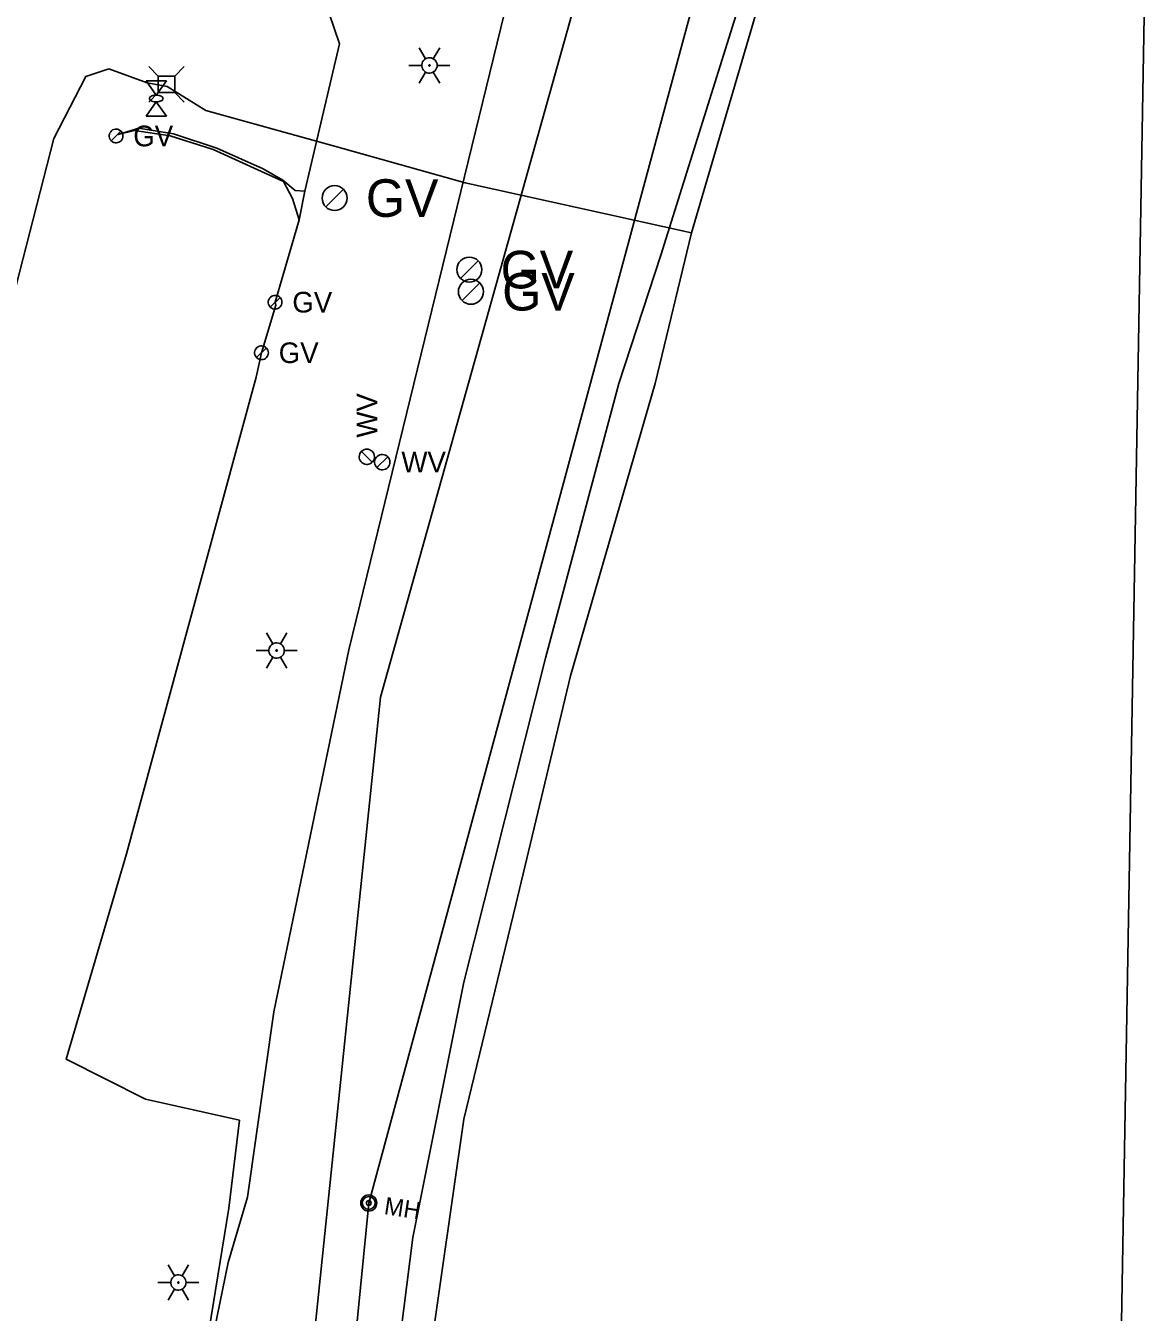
# Model space of a CAD drawing. Extents: x 600849 to 606371, y 330010 to 403088.
# Drawn here: x 604884.5 to 605094.1, y 335995.5 to 336235.3 of the extents above; entities that cross this region are included whole.
import ezdxf

# ---------------------------------------------------------------- set-up
doc = ezdxf.new("R2010")
doc.units = 0
for name, color, linetype in [('E_LTG', 7, 'Continuous'), ('E_UTL_AG', 7, 'Continuous'), ('E_UTL_AG_Bold', 7, 'Continuous'), ('E_UTL_E_UG', 7, 'Continuous'), ('E_UTL_G', 7, 'Continuous'), ('E_UTL_G_UG', 7, 'Continuous'), ('E_UTL_SAN_MH', 7, 'Continuous'), ('E_UTL_SAN_UG', 7, 'Continuous'), ('E_UTL_TV_UG', 7, 'Continuous'), ('E_UTL_W', 7, 'Continuous'), ('E_UTL_W_UG', 7, 'Continuous')]:
    doc.layers.add(name, color=color, linetype=linetype)

msp = doc.modelspace()

# ---------------------------------------------------------------- linework, layer by layer
at = {"layer": 'E_LTG'}
for points in [[(604959.06, 336229.1), (604957.87, 336231.16)], [(604960.49, 336229.1), (604961.68, 336231.16)], [(604961.2, 336227.86), (604961.18, 336228.13), (604961.1, 336228.4), (604960.98, 336228.64), (604960.81, 336228.85), (604960.6, 336229.03), (604960.37, 336229.16), (604960.11, 336229.25), (604959.84, 336229.29), (604959.57, 336229.28), (604959.31, 336229.21), (604959.06, 336229.1), (604958.84, 336228.94), (604958.65, 336228.75), (604958.5, 336228.52), (604958.4, 336228.27), (604958.35, 336228), (604958.35, 336227.73), (604958.4, 336227.46), (604958.5, 336227.21), (604958.65, 336226.98), (604958.84, 336226.78), (604959.06, 336226.63), (604959.31, 336226.51), (604959.57, 336226.45), (604959.84, 336226.44), (604960.11, 336226.48), (604960.37, 336226.56), (604960.6, 336226.7), (604960.81, 336226.88), (604960.98, 336227.09), (604961.1, 336227.33), (604961.18, 336227.59), (604961.2, 336227.86)], [(604961.2, 336227.86), (604961.18, 336228.13), (604961.1, 336228.4), (604960.98, 336228.64), (604960.81, 336228.85), (604960.6, 336229.03), (604960.37, 336229.16), (604960.11, 336229.25), (604959.84, 336229.29), (604959.57, 336229.28), (604959.31, 336229.21), (604959.06, 336229.1), (604958.84, 336228.94), (604958.65, 336228.75), (604958.5, 336228.52), (604958.4, 336228.27), (604958.35, 336228), (604958.35, 336227.73), (604958.4, 336227.46), (604958.5, 336227.21), (604958.65, 336226.98), (604958.84, 336226.78), (604959.06, 336226.63), (604959.31, 336226.51), (604959.57, 336226.45), (604959.84, 336226.44), (604960.11, 336226.48), (604960.37, 336226.56), (604960.6, 336226.7), (604960.81, 336226.88), (604960.98, 336227.09), (604961.1, 336227.33), (604961.18, 336227.59), (604961.2, 336227.86)], [(604961.2, 336227.86), (604961.18, 336228.13), (604961.1, 336228.4), (604960.98, 336228.64), (604960.81, 336228.85), (604960.6, 336229.03), (604960.37, 336229.16), (604960.11, 336229.25), (604959.84, 336229.29), (604959.57, 336229.28), (604959.31, 336229.21), (604959.06, 336229.1), (604958.84, 336228.94), (604958.65, 336228.75), (604958.5, 336228.52), (604958.4, 336228.27), (604958.35, 336228), (604958.35, 336227.73), (604958.4, 336227.46), (604958.5, 336227.21), (604958.65, 336226.98), (604958.84, 336226.78), (604959.06, 336226.63), (604959.31, 336226.51), (604959.57, 336226.45), (604959.84, 336226.44), (604960.11, 336226.48), (604960.37, 336226.56), (604960.6, 336226.7), (604960.81, 336226.88), (604960.98, 336227.09), (604961.1, 336227.33), (604961.18, 336227.59), (604961.2, 336227.86)], [(604955.96, 336227.86), (604958.34, 336227.86)], [(604957.87, 336224.56), (604959.06, 336226.63)], [(604959.89, 336227.86), (604959.89, 336227.89), (604959.88, 336227.91), (604959.87, 336227.93), (604959.86, 336227.95), (604959.84, 336227.96), (604959.82, 336227.97), (604959.8, 336227.98), (604959.78, 336227.98), (604959.76, 336227.98), (604959.73, 336227.98), (604959.71, 336227.97), (604959.7, 336227.95), (604959.68, 336227.94), (604959.67, 336227.92), (604959.66, 336227.9), (604959.65, 336227.88), (604959.65, 336227.85), (604959.66, 336227.83), (604959.67, 336227.81), (604959.68, 336227.79), (604959.7, 336227.77), (604959.71, 336227.76), (604959.73, 336227.75), (604959.76, 336227.75), (604959.78, 336227.75), (604959.8, 336227.75), (604959.82, 336227.76), (604959.84, 336227.77), (604959.86, 336227.78), (604959.87, 336227.8), (604959.88, 336227.82), (604959.89, 336227.84), (604959.89, 336227.86)], [(604961.68, 336224.56), (604960.49, 336226.63)], [(604961.2, 336227.86), (604963.58, 336227.86)], [(604930.57, 336120.06), (604929.38, 336122.12)], [(604932, 336120.06), (604933.19, 336122.12)], [(604927.48, 336118.82), (604929.86, 336118.82)], [(604932.72, 336118.82), (604932.69, 336119.09), (604932.61, 336119.35), (604932.49, 336119.59), (604932.32, 336119.81), (604932.12, 336119.98), (604931.88, 336120.12), (604931.62, 336120.21), (604931.35, 336120.25), (604931.08, 336120.24), (604930.82, 336120.17), (604930.57, 336120.06), (604930.35, 336119.9), (604930.16, 336119.7), (604930.02, 336119.48), (604929.92, 336119.22), (604929.86, 336118.96), (604929.86, 336118.68), (604929.92, 336118.42), (604930.02, 336118.17), (604930.16, 336117.94), (604930.35, 336117.74), (604930.57, 336117.58), (604930.82, 336117.47), (604931.08, 336117.41), (604931.35, 336117.39), (604931.62, 336117.43), (604931.88, 336117.52), (604932.12, 336117.66), (604932.32, 336117.83), (604932.49, 336118.05), (604932.61, 336118.29), (604932.69, 336118.55), (604932.72, 336118.82)], [(604932.72, 336118.82), (604932.69, 336119.09), (604932.61, 336119.35), (604932.49, 336119.59), (604932.32, 336119.81), (604932.12, 336119.98), (604931.88, 336120.12), (604931.62, 336120.21), (604931.35, 336120.25), (604931.08, 336120.24), (604930.82, 336120.17), (604930.57, 336120.06), (604930.35, 336119.9), (604930.16, 336119.7), (604930.02, 336119.48), (604929.92, 336119.22), (604929.86, 336118.96), (604929.86, 336118.68), (604929.92, 336118.42), (604930.02, 336118.17), (604930.16, 336117.94), (604930.35, 336117.74), (604930.57, 336117.58), (604930.82, 336117.47), (604931.08, 336117.41), (604931.35, 336117.39), (604931.62, 336117.43), (604931.88, 336117.52), (604932.12, 336117.66), (604932.32, 336117.83), (604932.49, 336118.05), (604932.61, 336118.29), (604932.69, 336118.55), (604932.72, 336118.82)], [(604932.72, 336118.82), (604932.69, 336119.09), (604932.61, 336119.35), (604932.49, 336119.59), (604932.32, 336119.81), (604932.12, 336119.98), (604931.88, 336120.12), (604931.62, 336120.21), (604931.35, 336120.25), (604931.08, 336120.24), (604930.82, 336120.17), (604930.57, 336120.06), (604930.35, 336119.9), (604930.16, 336119.7), (604930.02, 336119.48), (604929.92, 336119.22), (604929.86, 336118.96), (604929.86, 336118.68), (604929.92, 336118.42), (604930.02, 336118.17), (604930.16, 336117.94), (604930.35, 336117.74), (604930.57, 336117.58), (604930.82, 336117.47), (604931.08, 336117.41), (604931.35, 336117.39), (604931.62, 336117.43), (604931.88, 336117.52), (604932.12, 336117.66), (604932.32, 336117.83), (604932.49, 336118.05), (604932.61, 336118.29), (604932.69, 336118.55), (604932.72, 336118.82)], [(604931.41, 336118.82), (604931.4, 336118.84), (604931.4, 336118.87), (604931.39, 336118.89), (604931.37, 336118.9), (604931.36, 336118.92), (604931.34, 336118.93), (604931.31, 336118.94), (604931.29, 336118.94), (604931.27, 336118.94), (604931.25, 336118.93), (604931.23, 336118.92), (604931.21, 336118.91), (604931.19, 336118.89), (604931.18, 336118.88), (604931.17, 336118.85), (604931.17, 336118.83), (604931.17, 336118.81), (604931.17, 336118.79), (604931.18, 336118.77), (604931.19, 336118.75), (604931.21, 336118.73), (604931.23, 336118.72), (604931.25, 336118.71), (604931.27, 336118.7), (604931.29, 336118.7), (604931.31, 336118.71), (604931.34, 336118.71), (604931.36, 336118.72), (604931.37, 336118.74), (604931.39, 336118.76), (604931.4, 336118.78), (604931.4, 336118.8), (604931.41, 336118.82)], [(604932.72, 336118.82), (604935.1, 336118.82)], [(604929.38, 336115.52), (604930.57, 336117.58)], [(604933.19, 336115.52), (604932, 336117.58)], [(604912.27, 336002.28), (604911.08, 336004.34)], [(604913.7, 336002.28), (604914.89, 336004.34)], [(604909.17, 336001.04), (604911.55, 336001.04)], [(604914.41, 336001.04), (604914.39, 336001.31), (604914.31, 336001.57), (604914.18, 336001.81), (604914.02, 336002.03), (604913.81, 336002.2), (604913.58, 336002.34), (604913.32, 336002.43), (604913.05, 336002.47), (604912.78, 336002.45), (604912.51, 336002.39), (604912.27, 336002.28), (604912.05, 336002.12), (604911.86, 336001.92), (604911.71, 336001.69), (604911.61, 336001.44), (604911.56, 336001.17), (604911.56, 336000.9), (604911.61, 336000.64), (604911.71, 336000.38), (604911.86, 336000.16), (604912.05, 335999.96), (604912.27, 335999.8), (604912.51, 335999.69), (604912.78, 335999.62), (604913.05, 335999.61), (604913.32, 335999.65), (604913.58, 335999.74), (604913.81, 335999.87), (604914.02, 336000.05), (604914.18, 336000.27), (604914.31, 336000.51), (604914.39, 336000.77), (604914.41, 336001.04)], [(604914.41, 336001.04), (604914.39, 336001.31), (604914.31, 336001.57), (604914.18, 336001.81), (604914.02, 336002.03), (604913.81, 336002.2), (604913.58, 336002.34), (604913.32, 336002.43), (604913.05, 336002.47), (604912.78, 336002.45), (604912.51, 336002.39), (604912.27, 336002.28), (604912.05, 336002.12), (604911.86, 336001.92), (604911.71, 336001.69), (604911.61, 336001.44), (604911.56, 336001.17), (604911.56, 336000.9), (604911.61, 336000.64), (604911.71, 336000.38), (604911.86, 336000.16), (604912.05, 335999.96), (604912.27, 335999.8), (604912.51, 335999.69), (604912.78, 335999.62), (604913.05, 335999.61), (604913.32, 335999.65), (604913.58, 335999.74), (604913.81, 335999.87), (604914.02, 336000.05), (604914.18, 336000.27), (604914.31, 336000.51), (604914.39, 336000.77), (604914.41, 336001.04)], [(604914.41, 336001.04), (604914.39, 336001.31), (604914.31, 336001.57), (604914.18, 336001.81), (604914.02, 336002.03), (604913.81, 336002.2), (604913.58, 336002.34), (604913.32, 336002.43), (604913.05, 336002.47), (604912.78, 336002.45), (604912.51, 336002.39), (604912.27, 336002.28), (604912.05, 336002.12), (604911.86, 336001.92), (604911.71, 336001.69), (604911.61, 336001.44), (604911.56, 336001.17), (604911.56, 336000.9), (604911.61, 336000.64), (604911.71, 336000.38), (604911.86, 336000.16), (604912.05, 335999.96), (604912.27, 335999.8), (604912.51, 335999.69), (604912.78, 335999.62), (604913.05, 335999.61), (604913.32, 335999.65), (604913.58, 335999.74), (604913.81, 335999.87), (604914.02, 336000.05), (604914.18, 336000.27), (604914.31, 336000.51), (604914.39, 336000.77), (604914.41, 336001.04)], [(604913.1, 336001.04), (604913.1, 336001.06), (604913.09, 336001.08), (604913.08, 336001.1), (604913.07, 336001.12), (604913.05, 336001.14), (604913.03, 336001.15), (604913.01, 336001.15), (604912.99, 336001.16), (604912.97, 336001.16), (604912.94, 336001.15), (604912.92, 336001.14), (604912.9, 336001.13), (604912.89, 336001.11), (604912.88, 336001.09), (604912.87, 336001.07), (604912.86, 336001.05), (604912.86, 336001.03), (604912.87, 336001.01), (604912.88, 336000.98), (604912.89, 336000.97), (604912.9, 336000.95), (604912.92, 336000.94), (604912.94, 336000.93), (604912.97, 336000.92), (604912.99, 336000.92), (604913.01, 336000.92), (604913.03, 336000.93), (604913.05, 336000.94), (604913.07, 336000.96), (604913.08, 336000.97), (604913.09, 336000.99), (604913.1, 336001.02), (604913.1, 336001.04)], [(604914.41, 336001.04), (604916.79, 336001.04)], [(604911.08, 335997.74), (604912.27, 335999.8)], [(604914.89, 335997.74), (604913.7, 335999.8)]]:
    msp.add_lwpolyline(points, dxfattribs=at)
at = {"layer": 'E_UTL_AG'}
for points in [[(604906.95, 336224.99), (604910.76, 336224.99)], [(604908.86, 336222.32), (604906.95, 336224.99)], [(604910.76, 336224.99), (604908.86, 336222.32)], [(604910.13, 336221.69), (604910.1, 336221.81), (604910.04, 336221.92), (604909.93, 336222.03), (604909.78, 336222.13), (604909.59, 336222.21), (604909.38, 336222.27), (604909.16, 336222.31), (604908.92, 336222.32), (604908.68, 336222.32), (604908.44, 336222.29), (604908.22, 336222.24), (604908.03, 336222.17), (604907.86, 336222.08), (604907.73, 336221.98), (604907.64, 336221.87), (604907.59, 336221.75), (604907.59, 336221.63), (604907.64, 336221.51), (604907.73, 336221.4), (604907.86, 336221.3), (604908.03, 336221.21), (604908.22, 336221.14), (604908.44, 336221.09), (604908.68, 336221.06), (604908.92, 336221.05), (604909.16, 336221.07), (604909.38, 336221.11), (604909.59, 336221.17), (604909.78, 336221.25), (604909.93, 336221.35), (604910.04, 336221.45), (604910.1, 336221.57), (604910.13, 336221.69)], [(604908.86, 336221.05), (604906.95, 336218.39)], [(604910.76, 336218.39), (604908.86, 336221.05)], [(604906.95, 336218.39), (604910.76, 336218.39)]]:
    msp.add_lwpolyline(points, dxfattribs=at)
at = {"layer": 'E_UTL_AG_Bold'}
for points in [[(604909.21, 336225.88), (604907.46, 336227.64)], [(604912.31, 336225.88), (604909.21, 336225.88)], [(604909.21, 336225.88), (604909.21, 336222.79)], [(604912.31, 336225.88), (604914.06, 336227.64)], [(604912.31, 336222.79), (604912.31, 336225.88)], [(604909.21, 336222.79), (604907.46, 336221.04)], [(604909.21, 336222.79), (604912.31, 336222.79)], [(604912.31, 336222.79), (604914.06, 336221.04)]]:
    msp.add_lwpolyline(points, dxfattribs=at)
at = {"layer": 'E_UTL_E_UG'}
for p, q in [((605008.63, 336196.68), (605045.45, 336322.09)), ((605087.28, 335910.9), (605094.12, 336300.41))]:
    msp.add_line(p, q, dxfattribs=at)
for points in [[(604873.81, 336109.11), (604875.97, 336124.72), (604879.3, 336152.55), (604882.75, 336186.83), (604889.74, 336214.22), (604895.74, 336225.81), (604900.01, 336227.21)], [(604900.01, 336227.21), (604907.19, 336224.6), (604910.89, 336223.95), (604918.09, 336219.44), (604942.07, 336212.83), (604966.42, 336206), (605008.63, 336196.68)], [(604950.37, 335861.21), (604952.66, 335897.52), (604957.54, 335971.28), (604966.18, 336031.51), (604975.9, 336071.51), (604986.04, 336114.11), (605001.87, 336168.57), (605008.63, 336196.68)]]:
    msp.add_lwpolyline(points, dxfattribs=at)
at = {"layer": 'E_UTL_G'}
for points in [[(604902.65, 336214.71), (604902.63, 336214.96), (604902.56, 336215.19), (604902.45, 336215.41), (604902.29, 336215.6), (604902.11, 336215.76), (604901.9, 336215.88), (604901.67, 336215.96), (604901.43, 336216), (604901.18, 336215.98), (604900.95, 336215.93), (604900.72, 336215.83), (604900.53, 336215.68), (604900.36, 336215.51), (604900.23, 336215.3), (604900.13, 336215.08), (604900.09, 336214.84), (604900.09, 336214.59), (604900.13, 336214.35), (604900.23, 336214.13), (604900.36, 336213.92), (604900.53, 336213.74), (604900.72, 336213.6), (604900.95, 336213.5), (604901.18, 336213.44), (604901.43, 336213.43), (604901.67, 336213.47), (604901.9, 336213.55), (604902.11, 336213.67), (604902.29, 336213.83), (604902.45, 336214.02), (604902.56, 336214.24), (604902.63, 336214.47), (604902.65, 336214.71)], [(604900.46, 336213.81), (604902.27, 336215.62)], [(604940.45, 336201.49), (604943.75, 336204.78)], [(604965.56, 336188.16), (604968.86, 336191.46)], [(604965.85, 336184.03), (604969.15, 336187.33)], [(604932.29, 336183.73), (604932.27, 336183.98), (604932.2, 336184.21), (604932.09, 336184.43), (604931.94, 336184.62), (604931.75, 336184.78), (604931.54, 336184.9), (604931.31, 336184.98), (604931.07, 336185.01), (604930.83, 336185), (604930.59, 336184.95), (604930.37, 336184.84), (604930.17, 336184.7), (604930, 336184.53), (604929.87, 336184.32), (604929.78, 336184.09), (604929.73, 336183.85), (604929.73, 336183.61), (604929.78, 336183.37), (604929.87, 336183.14), (604930, 336182.94), (604930.17, 336182.76), (604930.37, 336182.62), (604930.59, 336182.52), (604930.83, 336182.46), (604931.07, 336182.45), (604931.31, 336182.49), (604931.54, 336182.57), (604931.75, 336182.69), (604931.94, 336182.85), (604932.09, 336183.04), (604932.2, 336183.26), (604932.27, 336183.49), (604932.29, 336183.73)], [(604930.1, 336182.83), (604931.92, 336184.64)], [(604929.75, 336174.31), (604929.73, 336174.56), (604929.66, 336174.79), (604929.55, 336175.01), (604929.4, 336175.2), (604929.22, 336175.36), (604929, 336175.48), (604928.77, 336175.56), (604928.53, 336175.59), (604928.29, 336175.58), (604928.05, 336175.53), (604927.83, 336175.42), (604927.63, 336175.28), (604927.46, 336175.11), (604927.33, 336174.9), (604927.24, 336174.67), (604927.19, 336174.43), (604927.19, 336174.19), (604927.24, 336173.95), (604927.33, 336173.72), (604927.46, 336173.52), (604927.63, 336173.34), (604927.83, 336173.2), (604928.05, 336173.1), (604928.29, 336173.04), (604928.53, 336173.03), (604928.77, 336173.07), (604929, 336173.15), (604929.22, 336173.27), (604929.4, 336173.43), (604929.55, 336173.62), (604929.66, 336173.84), (604929.73, 336174.07), (604929.75, 336174.31)], [(604927.56, 336173.41), (604929.38, 336175.22)]]:
    msp.add_lwpolyline(points, dxfattribs=at)
for centre in [(604942.1, 336203.14), (604967.21, 336189.81), (604967.5, 336185.68)]:
    msp.add_circle(centre, 2.33, dxfattribs=at)
at = {"layer": 'E_UTL_G_UG'}
for points in [[(604913.24, 335947.88), (604917.02, 335979.33), (604922.28, 336004.75), (604925.86, 336016.93), (604930.79, 336051.51), (604944.75, 336118.97), (604979.81, 336262.38), (604993.77, 336321.82), (604997.37, 336335.21), (605000.97, 336348.6)], [(604924.38, 336031.29), (604906.86, 336035.19), (604892.08, 336042.64), (604903.3, 336080.91), (604914.57, 336122.28), (604927.45, 336169.77), (604928.47, 336174.31), (604931.14, 336183.19), (604931.01, 336183.73), (604935.5, 336199.09), (604936.55, 336204.43), (604943.02, 336231.87), (604939.24, 336243.08), (604947.77, 336280.3)], [(604901.77, 336214.98), (604905.6, 336216.15), (604912.05, 336215.09), (604920.14, 336212.42), (604928.75, 336208.56), (604932.43, 336206.45), (604934.76, 336204.55), (604936.55, 336204.43)], [(604901.77, 336214.98), (604904.8, 336215.71), (604911.45, 336214.71), (604919.48, 336212.18), (604932.58, 336206.23), (604934.22, 336203.04), (604935.5, 336199.09)], [(604915.78, 335952.81), (604917.27, 335981.44), (604918.26, 335989.7), (604918.28, 335989.69), (604922.36, 336014.88), (604924.38, 336031.29)]]:
    msp.add_lwpolyline(points, dxfattribs=at)
at = {"layer": 'E_UTL_SAN_MH'}
for radius in [1.5, 1.2, 0.45]:
    msp.add_circle((604948.46, 336015.86), radius, dxfattribs=at)
at = {"layer": 'E_UTL_SAN_UG'}
for p, q in [((604948.46, 336015.86), (605036.35, 336340.89)), ((604931.74, 335846.56), (604948.46, 336015.86))]:
    msp.add_line(p, q, dxfattribs=at)
at = {"layer": 'E_UTL_TV_UG'}
msp.add_lwpolyline([(604952.88, 335699.68), (604947.56, 335736.19), (604941.77, 335773.97), (604943.64, 335782.51), (604943.62, 335782.47), (604940.93, 335823.43), (604944.35, 335865.62), (604944.84, 335892.26), (604946.69, 335923.37), (604951.72, 335970.22), (604956.7, 336009.43), (604966.16, 336057), (604981.4, 336117.37), (604995.05, 336168.57), (604995.08, 336168.59), (605002.88, 336192.51), (605017.85, 336240.31), (605030.14, 336283.75), (605041.76, 336326.86), (605047.54, 336347.25), (605060.52, 336404.97)], dxfattribs=at)
at = {"layer": 'E_UTL_W'}
for points in [[(604948.1, 336156.35), (604947.83, 336156.32), (604947.57, 336156.25), (604947.33, 336156.12), (604947.12, 336155.95), (604946.94, 336155.75), (604946.8, 336155.52), (604946.72, 336155.26), (604946.68, 336154.99), (604946.69, 336154.72), (604946.75, 336154.46), (604946.87, 336154.21), (604947.02, 336153.99), (604947.22, 336153.8), (604947.45, 336153.66), (604947.7, 336153.55), (604947.97, 336153.5), (604948.24, 336153.5), (604948.5, 336153.55), (604948.76, 336153.66), (604948.98, 336153.8), (604949.18, 336153.99), (604949.34, 336154.21), (604949.45, 336154.46), (604949.51, 336154.72), (604949.53, 336154.99), (604949.49, 336155.26), (604949.4, 336155.52), (604949.26, 336155.75), (604949.09, 336155.95), (604948.87, 336156.12), (604948.63, 336156.25), (604948.37, 336156.32), (604948.1, 336156.35)], [(604949.11, 336153.91), (604947.09, 336155.93)], [(604952.41, 336153.93), (604952.38, 336154.2), (604952.3, 336154.46), (604952.18, 336154.7), (604952.01, 336154.91), (604951.81, 336155.09), (604951.57, 336155.23), (604951.32, 336155.32), (604951.05, 336155.36), (604950.78, 336155.34), (604950.51, 336155.28), (604950.27, 336155.17), (604950.05, 336155.01), (604949.86, 336154.81), (604949.71, 336154.58), (604949.61, 336154.33), (604949.56, 336154.07), (604949.56, 336153.8), (604949.61, 336153.53), (604949.71, 336153.28), (604949.86, 336153.05), (604950.05, 336152.85), (604950.27, 336152.7), (604950.51, 336152.58), (604950.78, 336152.52), (604951.05, 336152.51), (604951.32, 336152.55), (604951.57, 336152.63), (604951.81, 336152.77), (604952.01, 336152.95), (604952.18, 336153.16), (604952.3, 336153.4), (604952.38, 336153.66), (604952.41, 336153.93)], [(604949.97, 336152.92), (604951.99, 336154.94)]]:
    msp.add_lwpolyline(points, dxfattribs=at)
at = {"layer": 'E_UTL_W_UG'}
for points in [[(604950.66, 336110.15), (605061.8, 336506.7), (605086.46, 336607.72)], [(604926.79, 335856.04), (604925.3, 335865.93), (604950.66, 336110.15)]]:
    msp.add_lwpolyline(points, dxfattribs=at)

# ---------------------------------------------------------------- texts
at = {"layer": 'E_UTL_G'}
for height, p in [(3.85, (604904.57, 336212.79)), (7, (604947.93, 336199.64)), (7, (604973.04, 336186.31)), (7, (604973.33, 336182.18)), (3.85, (604934.22, 336181.81)), (3.85, (604931.68, 336172.39))]:
    msp.add_text('GV', height=height, dxfattribs=at).set_placement(p)
at = {"layer": 'E_UTL_SAN_MH'}
msp.add_text('MH', height=3.24, rotation=351.3241, dxfattribs=at).set_placement((604951.18, 336013.8))
at = {"layer": 'E_UTL_W'}
msp.add_text('WV', height=3.85, rotation=90, dxfattribs=at).set_placement((604950.03, 336158.49))
msp.add_text('WV', height=3.85, dxfattribs=at).set_placement((604954.54, 336152.01))

doc.saveas('drawing.dxf')
